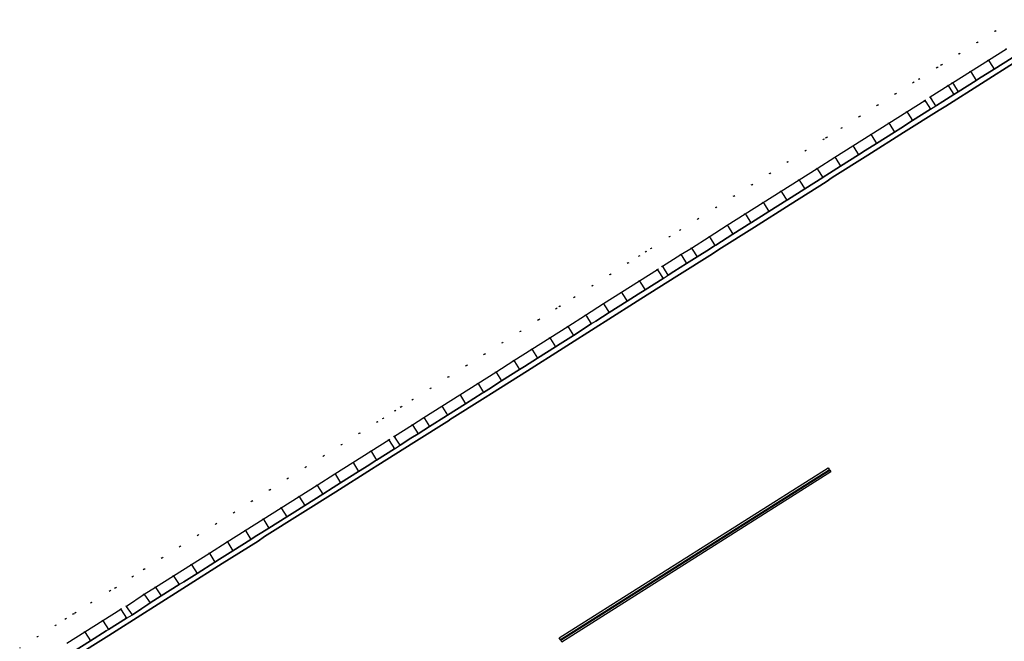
# Model space of a CAD drawing. Header units: metres. Extents: x 174791 to 179073, y 406431 to 409043.
# Tile 260 of 314: x 177697 to 177790, y 408003 to 408061. Entities that reach past the tile are written whole.
import ezdxf

# ---------------------------------------------------------------- set-up
doc = ezdxf.new("R2010")
doc.units = ezdxf.units.M
doc.linetypes.add('DOT', pattern=[6.35, 0, -6.35])
for name, color, linetype in [('terreindeelbegroeid', 254, 'DOT'), ('terreindeelonbegroeid', 254, 'DOT'), ('wegdeel_molgoot', 254, 'Continuous'), ('wegdeel_rijbaan', 254, 'Continuous'), ('wegdeel_start_landingsbaan', 254, 'Continuous'), ('weginrichtingselement_markering_vliegtuigverharding', 254, 'Continuous'), ('weginrichtingselement_voeg_vliegtuigverharding', 254, 'Continuous')]:
    doc.layers.add(name, color=color, linetype=linetype)

msp = doc.modelspace()

# ---------------------------------------------------------------- linework, layer by layer
at = {"layer": 'terreindeelbegroeid'}
for points in [[(177696.685, 408002.018, 0), (177698.378, 408003.089, 0), (177700.071, 408004.159, 0), (177701.025, 408004.763, 0), (177701.764, 408005.23, 0), (177701.937, 408005.34, 0), (177703.457, 408006.301, 0), (177705.212, 408007.412, 0), (177705.73, 408007.688, 0), (177707.338, 408008.77, 0), (177708.438, 408009.461, 0), (177710.13, 408010.53, 0), (177711.825, 408011.599, 0), (177713.519, 408012.668, 0), (177715.213, 408013.738, 0), (177716.907, 408014.807, 0), (177718.601, 408015.877, 0), (177720.295, 408016.946, 0), (177721.989, 408018.015, 0), (177723.683, 408019.085, 0), (177725.377, 408020.154, 0), (177727.071, 408021.223, 0), (177728.765, 408022.293, 0), (177730.452, 408023.357, 0), (177730.982, 408023.699, 0), (177732.106, 408024.416, 0), (177732.69, 408024.789, 0), (177733.784, 408025.465, 0), (177735.47, 408026.535, 0), (177737.165, 408027.611, 0), (177738.861, 408028.687, 0), (177740.556, 408029.764, 0), (177742.252, 408030.84, 0), (177743.947, 408031.916, 0), (177745.643, 408032.992, 0), (177745.712, 408033.036, 0), (177747.339, 408034.068, 0), (177747.673, 408034.281, 0), (177749.034, 408035.145, 0), (177750.73, 408036.221, 0), (177752.425, 408037.297, 0), (177754.121, 408038.373, 0), (177755.171, 408039.04, 0), (177755.806, 408039.443, 0), (177756.281, 408039.753, 0), (177758.032, 408040.862, 0), (177759.019, 408041.477, 0), (177760.708, 408042.546, 0), (177762.403, 408043.619, 0), (177764.098, 408044.692, 0), (177765.793, 408045.764, 0), (177767.488, 408046.837, 0), (177769.183, 408047.91, 0), (177770.878, 408048.983, 0), (177772.573, 408050.056, 0), (177772.842, 408050.226, 0), (177774.268, 408051.128, 0), (177775.962, 408052.201, 0), (177777.657, 408053.274, 0), (177779.352, 408054.347, 0), (177781.047, 408055.42, 0), (177781.565, 408055.746, 0), (177783.284, 408056.836, 0), (177783.697, 408057.081, 0), (177785.367, 408058.136, 0), (177787.062, 408059.207, 0), (177788.757, 408060.277, 0), (177790.451, 408061.348, 0)], [(177790.451, 408061.348, 0), (177788.757, 408060.277, 0), (177787.062, 408059.207, 0), (177785.367, 408058.136, 0), (177783.697, 408057.081, 0), (177783.284, 408056.836, 0), (177781.565, 408055.746, 0), (177781.047, 408055.42, 0), (177779.352, 408054.347, 0), (177777.657, 408053.274, 0), (177775.962, 408052.201, 0), (177774.268, 408051.128, 0), (177772.842, 408050.226, 0), (177772.573, 408050.056, 0), (177770.878, 408048.983, 0), (177769.183, 408047.91, 0), (177767.488, 408046.837, 0), (177765.793, 408045.764, 0), (177764.098, 408044.692, 0), (177762.403, 408043.619, 0), (177760.708, 408042.546, 0), (177759.019, 408041.477, 0), (177758.032, 408040.862, 0), (177756.281, 408039.753, 0), (177755.806, 408039.443, 0), (177755.171, 408039.04, 0), (177754.121, 408038.373, 0), (177752.425, 408037.297, 0), (177750.73, 408036.221, 0), (177749.034, 408035.145, 0), (177747.673, 408034.281, 0), (177747.339, 408034.068, 0), (177745.712, 408033.036, 0), (177745.643, 408032.992, 0), (177743.947, 408031.916, 0), (177742.252, 408030.84, 0), (177740.556, 408029.764, 0), (177738.861, 408028.687, 0), (177737.165, 408027.611, 0), (177735.47, 408026.535, 0), (177733.784, 408025.465, 0), (177732.69, 408024.789, 0), (177732.106, 408024.416, 0), (177730.982, 408023.699, 0), (177730.452, 408023.357, 0), (177728.765, 408022.293, 0), (177727.071, 408021.223, 0), (177725.377, 408020.154, 0), (177723.683, 408019.085, 0), (177721.989, 408018.015, 0), (177720.295, 408016.946, 0), (177718.601, 408015.877, 0), (177716.907, 408014.807, 0), (177715.213, 408013.738, 0), (177713.519, 408012.668, 0), (177711.825, 408011.599, 0), (177710.13, 408010.53, 0), (177708.438, 408009.461, 0), (177707.338, 408008.77, 0), (177705.73, 408007.688, 0), (177705.212, 408007.412, 0), (177703.457, 408006.301, 0), (177701.937, 408005.34, 0), (177701.764, 408005.23, 0), (177701.025, 408004.763, 0), (177700.071, 408004.159, 0), (177698.378, 408003.089, 0), (177696.685, 408002.018, 0)], [(177789.825, 408058.587, 0), (177788.13, 408057.516, 0), (177786.436, 408056.446, 0), (177784.741, 408055.375, 0), (177784.329, 408055.131, 0), (177782.634, 408054.056, 0), (177782.117, 408053.73, 0), (177780.422, 408052.657, 0), (177778.727, 408051.584, 0), (177777.032, 408050.512, 0), (177775.337, 408049.439, 0), (177773.642, 408048.366, 0), (177771.948, 408047.293, 0), (177770.253, 408046.22, 0), (177768.558, 408045.147, 0), (177766.863, 408044.074, 0), (177765.168, 408043.002, 0), (177763.473, 408041.929, 0), (177761.778, 408040.856, 0), (177760.083, 408039.783, 0), (177759.096, 408039.168, 0), (177757.362, 408038.07, 0), (177756.888, 408037.761, 0), (177755.193, 408036.685, 0), (177753.497, 408035.609, 0), (177751.801, 408034.532, 0), (177750.106, 408033.456, 0), (177748.41, 408032.38, 0), (177746.715, 408031.304, 0), (177745.019, 408030.227, 0), (177743.324, 408029.151, 0), (177741.628, 408028.075, 0), (177739.933, 408026.999, 0), (177738.237, 408025.923, 0), (177736.542, 408024.846, 0), (177734.846, 408023.77, 0), (177733.754, 408023.095, 0), (177732.061, 408022.015, 0), (177731.527, 408021.671, 0), (177729.833, 408020.602, 0), (177728.139, 408019.532, 0), (177726.445, 408018.463, 0), (177724.751, 408017.394, 0), (177723.057, 408016.324, 0), (177721.363, 408015.255, 0), (177719.669, 408014.185, 0), (177717.974, 408013.116, 0), (177716.28, 408012.047, 0), (177714.586, 408010.977, 0), (177712.892, 408009.908, 0), (177711.198, 408008.838, 0), (177709.504, 408007.769, 0), (177708.429, 408007.093, 0), (177706.761, 408005.971, 0), (177706.219, 408005.682, 0), (177704.526, 408004.611, 0), (177702.833, 408003.54, 0), (177701.14, 408002.469, 0)]]:
    msp.add_polyline3d(points, dxfattribs=at)
at = {"layer": 'terreindeelonbegroeid'}
for points in [[(177783.17, 408053.212, 0), (177782.652, 408052.885, 0), (177782.204, 408053.593, 0), (177782.117, 408053.73, 0), (177782.634, 408054.056, 0), (177782.721, 408053.919, 0)], [(177757.897, 408037.225, 0), (177757.424, 408036.917, 0), (177756.963, 408037.643, 0), (177756.888, 408037.761, 0), (177757.362, 408038.07, 0), (177757.441, 408037.946, 0)], [(177732.599, 408021.172, 0), (177732.061, 408020.825, 0), (177731.573, 408021.599, 0), (177731.527, 408021.671, 0), (177732.061, 408022.015, 0), (177732.11, 408021.938, 0)], [(177707.319, 408005.141, 0), (177706.754, 408004.837, 0), (177706.26, 408005.617, 0), (177706.219, 408005.682, 0), (177706.761, 408005.971, 0), (177706.779, 408005.944, 0)]]:
    msp.add_polyline3d(points, close=True, dxfattribs=at)
at = {"layer": 'wegdeel_molgoot'}
for points in [[(177701.675, 408001.624, 0), (177703.368, 408002.695, 0), (177704.836, 408003.624, 0), (177705.061, 408003.766, 0), (177706.754, 408004.837, 0), (177707.319, 408005.141, 0), (177708.208, 408005.739, 0), (177708.78, 408006.124, 0), (177708.987, 408006.263, 0), (177710.038, 408006.923, 0), (177711.732, 408007.993, 0), (177712.168, 408008.268, 0), (177713.426, 408009.062, 0), (177715.12, 408010.132, 0), (177715.547, 408010.401, 0), (177716.814, 408011.201, 0), (177718.508, 408012.27, 0), (177718.925, 408012.534, 0), (177719.532, 408012.917, 0), (177720.202, 408013.34, 0), (177721.896, 408014.409, 0), (177722.898, 408015.042, 0), (177723.59, 408015.479, 0), (177725.285, 408016.548, 0), (177726.264, 408017.166, 0), (177726.979, 408017.617, 0), (177728.673, 408018.687, 0), (177729.63, 408019.291, 0), (177730.246, 408019.68, 0), (177730.367, 408019.756, 0), (177732.061, 408020.825, 0), (177732.599, 408021.172, 0), (177733.619, 408021.823, 0), (177734.292, 408022.252, 0), (177735.382, 408022.926, 0), (177736.986, 408023.944, 0), (177737.077, 408024.002, 0), (177738.773, 408025.078, 0), (177740.354, 408026.082, 0), (177740.469, 408026.154, 0), (177740.962, 408026.468, 0), (177742.164, 408027.231, 0), (177743.86, 408028.307, 0), (177744.333, 408028.608, 0), (177745.555, 408029.383, 0), (177747.251, 408030.459, 0), (177747.704, 408030.747, 0), (177748.946, 408031.536, 0), (177750.642, 408032.612, 0), (177751.075, 408032.887, 0), (177751.689, 408033.277, 0), (177752.337, 408033.688, 0), (177754.033, 408034.764, 0), (177755.056, 408035.414, 0), (177755.728, 408035.841, 0), (177757.424, 408036.917, 0), (177757.897, 408037.225, 0), (177758.421, 408037.557, 0), (177759.631, 408038.323, 0), (177760.618, 408038.938, 0), (177761.795, 408039.683, 0), (177762.313, 408040.011, 0), (177762.393, 408040.061, 0), (177764.008, 408041.084, 0), (177765.703, 408042.157, 0), (177765.768, 408042.198, 0), (177767.398, 408043.229, 0), (177769.093, 408044.302, 0), (177769.148, 408044.337, 0), (177770.787, 408045.375, 0), (177772.482, 408046.448, 0), (177772.523, 408046.474, 0), (177773.121, 408046.852, 0), (177774.177, 408047.521, 0), (177775.872, 408048.594, 0), (177776.484, 408048.981, 0), (177777.567, 408049.667, 0), (177779.262, 408050.739, 0), (177779.847, 408051.11, 0), (177780.957, 408051.812, 0), (177782.652, 408052.885, 0), (177783.17, 408053.212, 0), (177783.211, 408053.238, 0), (177783.823, 408053.626, 0), (177784.865, 408054.287, 0), (177785.275, 408054.53, 0), (177786.97, 408055.6, 0), (177787.204, 408055.748, 0), (177788.664, 408056.671, 0), (177790.359, 408057.741, 0)], [(177790.844, 408057.456, 0), (177787.473, 408055.323, 0), (177784.1, 408053.189, 0), (177783.482, 408052.811, 0), (177780.116, 408050.685, 0), (177776.752, 408048.559, 0), (177773.386, 408046.433, 0), (177772.797, 408046.041, 0), (177769.421, 408043.906, 0), (177766.04, 408041.769, 0), (177762.663, 408039.634, 0), (177762.073, 408039.244, 0), (177758.7, 408037.116, 0), (177755.327, 408034.987, 0), (177751.954, 408032.859, 0), (177751.349, 408032.455, 0), (177747.976, 408030.319, 0), (177744.603, 408028.183, 0), (177741.23, 408026.046, 0), (177740.615, 408025.671, 0), (177737.26, 408023.551, 0), (177737.243, 408023.54, 0), (177733.881, 408021.413, 0), (177730.502, 408019.275, 0), (177729.885, 408018.887, 0), (177726.516, 408016.767, 0), (177723.148, 408014.646, 0), (177719.779, 408012.526, 0), (177719.189, 408012.116, 0), (177715.809, 408009.986, 0), (177712.428, 408007.856, 0), (177709.048, 408005.726, 0), (177708.477, 408005.34, 0), (177705.1, 408003.207, 0), (177701.723, 408001.074, 0)]]:
    msp.add_polyline3d(points, dxfattribs=at)
at = {"layer": 'wegdeel_rijbaan'}
for points in [[(177790.359, 408057.741, 0), (177788.664, 408056.671, 0), (177787.204, 408055.748, 0), (177786.97, 408055.6, 0), (177785.275, 408054.53, 0), (177784.865, 408054.287, 0), (177783.823, 408053.626, 0), (177783.211, 408053.238, 0), (177783.17, 408053.212, 0), (177782.721, 408053.919, 0), (177782.634, 408054.056, 0), (177784.329, 408055.131, 0), (177784.741, 408055.375, 0), (177786.436, 408056.446, 0), (177788.13, 408057.516, 0), (177789.825, 408058.587, 0)], [(177701.14, 408002.469, 0), (177702.833, 408003.54, 0), (177704.526, 408004.611, 0), (177706.219, 408005.682, 0), (177706.26, 408005.617, 0), (177706.754, 408004.837, 0), (177705.061, 408003.766, 0), (177704.836, 408003.624, 0), (177703.368, 408002.695, 0), (177701.675, 408001.624, 0)]]:
    msp.add_polyline3d(points, dxfattribs=at)
for points in [[(177782.652, 408052.885, 0), (177780.957, 408051.812, 0), (177779.847, 408051.11, 0), (177779.262, 408050.739, 0), (177777.567, 408049.667, 0), (177776.484, 408048.981, 0), (177775.872, 408048.594, 0), (177774.177, 408047.521, 0), (177773.121, 408046.852, 0), (177772.523, 408046.474, 0), (177772.482, 408046.448, 0), (177770.787, 408045.375, 0), (177769.148, 408044.337, 0), (177769.093, 408044.302, 0), (177767.398, 408043.229, 0), (177765.768, 408042.198, 0), (177765.703, 408042.157, 0), (177764.008, 408041.084, 0), (177762.393, 408040.061, 0), (177762.313, 408040.011, 0), (177761.795, 408039.683, 0), (177760.618, 408038.938, 0), (177759.631, 408038.323, 0), (177758.421, 408037.557, 0), (177757.897, 408037.225, 0), (177757.441, 408037.946, 0), (177757.362, 408038.07, 0), (177759.096, 408039.168, 0), (177760.083, 408039.783, 0), (177761.778, 408040.856, 0), (177763.473, 408041.929, 0), (177765.168, 408043.002, 0), (177766.863, 408044.074, 0), (177768.558, 408045.147, 0), (177770.253, 408046.22, 0), (177771.948, 408047.293, 0), (177773.642, 408048.366, 0), (177775.337, 408049.439, 0), (177777.032, 408050.512, 0), (177778.727, 408051.584, 0), (177780.422, 408052.657, 0), (177782.117, 408053.73, 0), (177782.204, 408053.593, 0)], [(177757.424, 408036.917, 0), (177755.728, 408035.841, 0), (177755.056, 408035.414, 0), (177754.033, 408034.764, 0), (177752.337, 408033.688, 0), (177751.689, 408033.277, 0), (177751.075, 408032.887, 0), (177750.642, 408032.612, 0), (177748.946, 408031.536, 0), (177747.704, 408030.747, 0), (177747.251, 408030.459, 0), (177745.555, 408029.383, 0), (177744.333, 408028.608, 0), (177743.86, 408028.307, 0), (177742.164, 408027.231, 0), (177740.962, 408026.468, 0), (177740.469, 408026.154, 0), (177740.354, 408026.082, 0), (177738.773, 408025.078, 0), (177737.077, 408024.002, 0), (177736.986, 408023.944, 0), (177735.382, 408022.926, 0), (177734.292, 408022.252, 0), (177733.619, 408021.823, 0), (177732.599, 408021.172, 0), (177732.11, 408021.938, 0), (177732.061, 408022.015, 0), (177733.754, 408023.095, 0), (177734.846, 408023.77, 0), (177736.542, 408024.846, 0), (177738.237, 408025.923, 0), (177739.933, 408026.999, 0), (177741.628, 408028.075, 0), (177743.324, 408029.151, 0), (177745.019, 408030.227, 0), (177746.715, 408031.304, 0), (177748.41, 408032.38, 0), (177750.106, 408033.456, 0), (177751.801, 408034.532, 0), (177753.497, 408035.609, 0), (177755.193, 408036.685, 0), (177756.888, 408037.761, 0), (177756.963, 408037.643, 0)], [(177732.061, 408020.825, 0), (177730.367, 408019.756, 0), (177730.246, 408019.68, 0), (177729.63, 408019.291, 0), (177728.673, 408018.687, 0), (177726.979, 408017.617, 0), (177726.264, 408017.166, 0), (177725.285, 408016.548, 0), (177723.59, 408015.479, 0), (177722.898, 408015.042, 0), (177721.896, 408014.409, 0), (177720.202, 408013.34, 0), (177719.532, 408012.917, 0), (177718.925, 408012.534, 0), (177718.508, 408012.27, 0), (177716.814, 408011.201, 0), (177715.547, 408010.401, 0), (177715.12, 408010.132, 0), (177713.426, 408009.062, 0), (177712.168, 408008.268, 0), (177711.732, 408007.993, 0), (177710.038, 408006.923, 0), (177708.987, 408006.263, 0), (177708.78, 408006.124, 0), (177708.208, 408005.739, 0), (177707.319, 408005.141, 0), (177706.779, 408005.944, 0), (177706.761, 408005.971, 0), (177708.429, 408007.093, 0), (177709.504, 408007.769, 0), (177711.198, 408008.838, 0), (177712.892, 408009.908, 0), (177714.586, 408010.977, 0), (177716.28, 408012.047, 0), (177717.974, 408013.116, 0), (177719.669, 408014.185, 0), (177721.363, 408015.255, 0), (177723.057, 408016.324, 0), (177724.751, 408017.394, 0), (177726.445, 408018.463, 0), (177728.139, 408019.532, 0), (177729.833, 408020.602, 0), (177731.527, 408021.671, 0), (177731.573, 408021.599, 0)]]:
    msp.add_polyline3d(points, close=True, dxfattribs=at)
at = {"layer": 'wegdeel_start_landingsbaan'}
msp.add_polyline3d([(177701.723, 408001.074, 0), (177705.1, 408003.207, 0), (177708.477, 408005.34, 0), (177709.048, 408005.726, 0), (177712.428, 408007.856, 0), (177715.809, 408009.986, 0), (177719.189, 408012.116, 0), (177719.779, 408012.526, 0), (177723.148, 408014.646, 0), (177726.516, 408016.767, 0), (177729.885, 408018.887, 0), (177730.502, 408019.275, 0), (177733.881, 408021.413, 0), (177737.243, 408023.54, 0), (177737.26, 408023.551, 0), (177740.615, 408025.671, 0), (177741.23, 408026.046, 0), (177744.603, 408028.183, 0), (177747.976, 408030.319, 0), (177751.349, 408032.455, 0), (177751.954, 408032.859, 0), (177755.327, 408034.987, 0), (177758.7, 408037.116, 0), (177762.073, 408039.244, 0), (177762.663, 408039.634, 0), (177766.04, 408041.769, 0), (177769.421, 408043.906, 0), (177772.797, 408046.041, 0), (177773.386, 408046.433, 0), (177776.752, 408048.559, 0), (177780.116, 408050.685, 0), (177783.482, 408052.811, 0), (177784.1, 408053.189, 0), (177787.473, 408055.323, 0), (177790.844, 408057.456, 0)], dxfattribs=at)
at = {"layer": 'weginrichtingselement_markering_vliegtuigverharding'}
for points in [[(177773.008, 408019.017, 0), (177773.115, 408018.848, 0), (177747.721, 408002.793, 0), (177747.614, 408002.962, 0), (177773.008, 408019.017, 0)], [(177747.868, 408002.575, 0), (177747.761, 408002.744, 0), (177773.141, 408018.81, 0), (177773.248, 408018.641, 0), (177747.868, 408002.575, 0)]]:
    msp.add_polyline3d(points, dxfattribs=at)
at = {"layer": 'weginrichtingselement_voeg_vliegtuigverharding'}
for points in [[(177788.13, 408057.516, 0), (177788.214, 408057.383, 0), (177788.664, 408056.671, 0)], [(177786.436, 408056.446, 0), (177786.519, 408056.314, 0), (177786.97, 408055.6, 0)], [(177784.329, 408055.131, 0), (177784.419, 408054.99, 0), (177784.865, 408054.287, 0)], [(177784.741, 408055.375, 0), (177784.823, 408055.245, 0), (177785.275, 408054.53, 0)], [(177780.422, 408052.657, 0), (177780.508, 408052.522, 0), (177780.957, 408051.812, 0)], [(177778.727, 408051.584, 0), (177778.812, 408051.451, 0), (177779.262, 408050.739, 0)], [(177777.032, 408050.512, 0), (177777.116, 408050.379, 0), (177777.567, 408049.666, 0)], [(177775.337, 408049.439, 0), (177775.42, 408049.307, 0), (177775.872, 408048.594, 0)], [(177773.642, 408048.366, 0), (177773.725, 408048.236, 0), (177774.177, 408047.521, 0)], [(177771.948, 408047.293, 0), (177772.029, 408047.164, 0), (177772.482, 408046.448, 0)], [(177770.253, 408046.22, 0), (177770.333, 408046.093, 0), (177770.787, 408045.375, 0)], [(177768.558, 408045.147, 0), (177768.637, 408045.021, 0), (177769.093, 408044.302, 0)], [(177766.863, 408044.074, 0), (177766.942, 408043.949, 0), (177767.398, 408043.229, 0)], [(177765.168, 408043.002, 0), (177765.246, 408042.878, 0), (177765.703, 408042.157, 0)], [(177763.473, 408041.929, 0), (177763.55, 408041.806, 0), (177764.008, 408041.084, 0)], [(177761.778, 408040.856, 0), (177761.855, 408040.735, 0), (177762.313, 408040.011, 0)], [(177759.096, 408039.168, 0), (177759.176, 408039.042, 0), (177759.631, 408038.323, 0)], [(177760.083, 408039.783, 0), (177760.159, 408039.663, 0), (177760.618, 408038.938, 0)], [(177755.192, 408036.685, 0), (177755.265, 408036.571, 0), (177755.728, 408035.841, 0)], [(177753.497, 408035.609, 0), (177753.567, 408035.498, 0), (177754.033, 408034.764, 0)], [(177751.801, 408034.532, 0), (177751.87, 408034.425, 0), (177752.337, 408033.688, 0)], [(177750.106, 408033.456, 0), (177750.172, 408033.352, 0), (177750.642, 408032.612, 0)], [(177748.41, 408032.38, 0), (177748.474, 408032.279, 0), (177748.946, 408031.536, 0)], [(177746.715, 408031.304, 0), (177746.777, 408031.206, 0), (177747.251, 408030.459, 0)], [(177745.019, 408030.227, 0), (177745.079, 408030.133, 0), (177745.555, 408029.383, 0)], [(177743.324, 408029.151, 0), (177743.381, 408029.061, 0), (177743.86, 408028.307, 0)], [(177741.628, 408028.075, 0), (177741.683, 408027.988, 0), (177742.164, 408027.231, 0)], [(177739.933, 408026.999, 0), (177739.986, 408026.915, 0), (177740.468, 408026.154, 0)], [(177738.237, 408025.923, 0), (177738.288, 408025.842, 0), (177738.773, 408025.078, 0)], [(177736.541, 408024.846, 0), (177736.59, 408024.769, 0), (177737.077, 408024.002, 0)], [(177734.846, 408023.77, 0), (177734.893, 408023.697, 0), (177735.382, 408022.926, 0)], [(177733.754, 408023.095, 0), (177733.808, 408023.011, 0), (177734.292, 408022.252, 0)], [(177729.833, 408020.602, 0), (177729.879, 408020.529, 0), (177730.367, 408019.756, 0)], [(177728.139, 408019.532, 0), (177728.185, 408019.459, 0), (177728.673, 408018.687, 0)], [(177726.445, 408018.463, 0), (177726.491, 408018.39, 0), (177726.979, 408017.617, 0)], [(177724.751, 408017.394, 0), (177724.797, 408017.32, 0), (177725.284, 408016.548, 0)], [(177723.057, 408016.324, 0), (177723.103, 408016.251, 0), (177723.59, 408015.479, 0)], [(177721.363, 408015.255, 0), (177721.409, 408015.181, 0), (177721.896, 408014.409, 0)], [(177719.668, 408014.185, 0), (177719.715, 408014.112, 0), (177720.202, 408013.34, 0)], [(177717.974, 408013.116, 0), (177718.021, 408013.042, 0), (177718.508, 408012.27, 0)], [(177716.28, 408012.047, 0), (177716.327, 408011.973, 0), (177716.814, 408011.201, 0)], [(177714.586, 408010.977, 0), (177714.633, 408010.903, 0), (177715.12, 408010.131, 0)], [(177712.892, 408009.908, 0), (177712.939, 408009.834, 0), (177713.426, 408009.062, 0)], [(177711.198, 408008.838, 0), (177711.245, 408008.764, 0), (177711.732, 408007.993, 0)], [(177709.504, 408007.769, 0), (177709.551, 408007.694, 0), (177710.038, 408006.923, 0)], [(177708.429, 408007.093, 0), (177708.479, 408007.018, 0), (177708.987, 408006.263, 0)], [(177704.526, 408004.611, 0), (177704.568, 408004.545, 0), (177705.061, 408003.766, 0)], [(177702.833, 408003.54, 0), (177702.876, 408003.473, 0), (177703.368, 408002.695, 0)]]:
    msp.add_polyline3d(points, dxfattribs=at)

doc.saveas('drawing.dxf')
